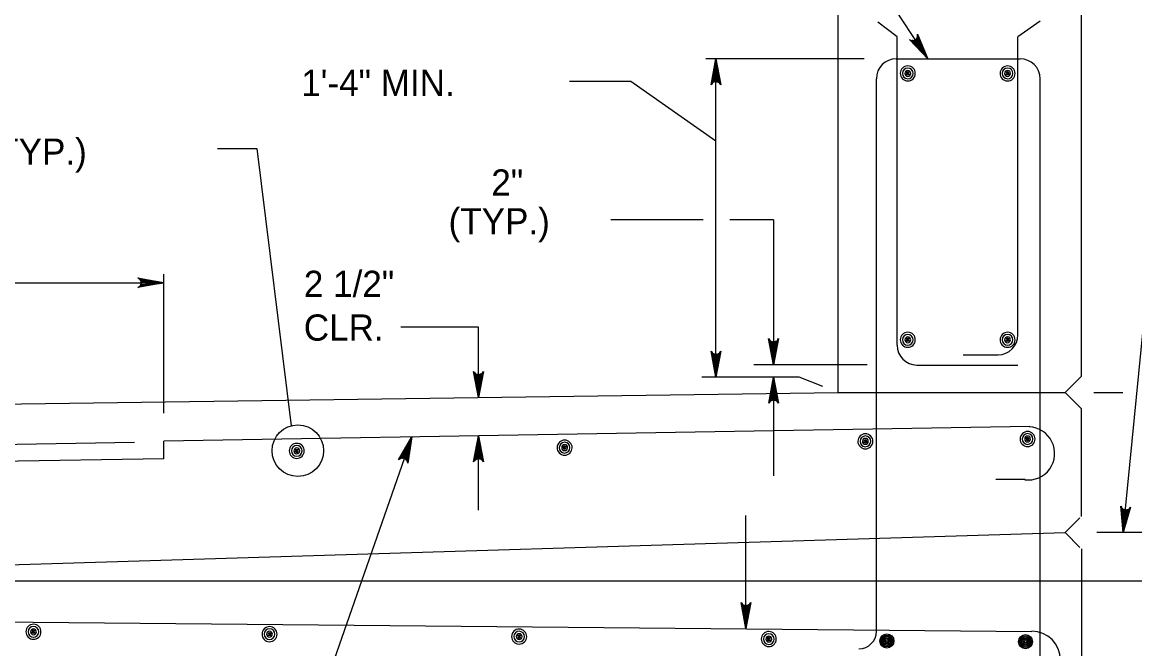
# Model space of a CAD drawing. Extents: x 639331 to 643089, y 299088 to 300975.
# Drawn here: x 641557.2 to 641684.5, y 300072.9 to 300144.6 of the extents above; entities that cross this region are included whole.
import ezdxf

# ---------------------------------------------------------------- set-up
doc = ezdxf.new("R2010")
doc.units = 0
doc.layers.add('1', color=7, linetype='Continuous')

msp = doc.modelspace()

# ---------------------------------------------------------------- linework, layer by layer
at = {"layer": '1'}
for p, q in [((641650.53, 300102.25), (641650.53, 300198.24)), ((641678.38, 300104.1), (641678.38, 300198.07)), ((641660.8, 300140.43), (641653.58, 300151.49)), ((641657.28, 300142.94), (641655.09, 300144.61)), ((641673.65, 300144.73), (641671.12, 300142.94)), ((641657.28, 300107.67), (641657.28, 300142.94)), ((641671.12, 300108.85), (641671.12, 300142.94)), ((641653.54, 300140.43), (641635.4, 300140.43)), ((641636.56, 300104.01), (641636.56, 300140.43)), ((641657.2, 300140.43), (641671.37, 300140.43)), ((641658.41, 300138.98), (641658.41, 300138.98)), ((641669.83, 300138.98), (641669.83, 300138.98)), ((641626.84, 300137.83), (641619.81, 300137.83)), ((641636.56, 300131.01), (641626.84, 300137.83)), ((641654.92, 300074.93), (641654.92, 300138.15)), ((641658.51, 300138.76), (641658.51, 300138.76)), ((641659.04, 300138.91), (641659.04, 300138.91)), ((641670.46, 300138.91), (641670.46, 300138.91)), ((641673.65, 300126.04), (641673.65, 300138.15)), ((641579.53, 300130.17), (641584.04, 300130.17)), ((641584.04, 300130.17), (641587.96, 300098.44)), ((641673.65, 300072.04), (641673.65, 300126.04)), ((641683.14, 300086.22), (641686.74, 300122.63)), ((641635.11, 300122.02), (641624.52, 300122.02)), ((641643.15, 300122.02), (641638.16, 300122.02)), ((641643.15, 300122.02), (641643.15, 300105.43)), ((641516.77, 300114.81), (641573.41, 300114.81)), ((641573.41, 300099.89), (641573.41, 300115.77)), ((641609.4, 300109.73), (641600.52, 300109.73)), ((641609.4, 300101.68), (641609.4, 300109.73)), ((641658.41, 300108.5), (641658.41, 300108.5)), ((641659.04, 300108.43), (641659.04, 300108.43)), ((641669.83, 300108.5), (641669.83, 300108.5)), ((641670.46, 300108.43), (641670.46, 300108.43)), ((641664.85, 300106.57), (641668.84, 300106.57)), ((641653.85, 300105.43), (641640.91, 300105.43)), ((641659.56, 300105.39), (641671.12, 300105.39)), ((641646.1, 300104.01), (641634.94, 300104.01)), ((641643.16, 300104.01), (641643.16, 300092.72)), ((641648.8, 300102.93), (641646.1, 300104.01)), ((641676.52, 300102.25), (641678.38, 300104.1)), ((641515.19, 300100.39), (641650.53, 300102.25)), ((641650.53, 300102.25), (641676.52, 300102.25)), ((641678.38, 300100.39), (641676.52, 300102.25)), ((641679.78, 300102.25), (641683.12, 300102.25)), ((641678.38, 300088.07), (641678.38, 300100.39)), ((641672.47, 300098.37), (641573.41, 300096.68)), ((641601.78, 300097.16), (641583.83, 300045.88)), ((641609.4, 300088.78), (641609.4, 300097.29)), ((641672.12, 300097.15), (641672.12, 300097.15)), ((641672.75, 300097.08), (641672.75, 300097.08)), ((641570.04, 300096.51), (641519.48, 300095.7)), ((641573.41, 300094.65), (641573.41, 300096.68)), ((641588.5, 300095.78), (641588.5, 300095.78)), ((641589.13, 300095.71), (641589.13, 300095.71)), ((641619.14, 300096.16), (641619.14, 300096.16)), ((641619.78, 300096.09), (641619.78, 300096.09)), ((641653.56, 300096.87), (641653.56, 300096.87)), ((641654.19, 300096.8), (641654.19, 300096.8)), ((641573.41, 300094.65), (641518.57, 300093.81)), ((641671.96, 300092.29), (641668.59, 300092.29)), ((641639.99, 300075.24), (641639.99, 300088.18)), ((641676.52, 300086.22), (641678.21, 300087.9)), ((641513.45, 300081.27), (641676.52, 300086.22)), ((641678.21, 300084.53), (641676.52, 300086.22)), ((641692.63, 300086.22), (641680.15, 300086.22)), ((641678.38, 300084.36), (641678.38, 300067.43)), ((641707.6, 300080.65), (641521.78, 300080.65)), ((641598.55, 300080.65), (641577.18, 300080.65)), ((641663.05, 300080.65), (641602.33, 300080.65)), ((641482.52, 300076.68), (641672.69, 300074.92)), ((641558.38, 300075.09), (641558.38, 300075.09)), ((641559.01, 300075.02), (641559.01, 300075.02)), ((641584.96, 300074.76), (641584.96, 300074.76)), ((641585.6, 300074.81), (641585.6, 300074.81)), ((641613.95, 300074.54), (641613.95, 300074.54)), ((641614.58, 300074.47), (641614.58, 300074.47)), ((641642.51, 300074.26), (641642.51, 300074.26)), ((641643.14, 300074.19), (641643.14, 300074.19))]:
    msp.add_line(p, q, dxfattribs=at)
for points in [[(641660.8, 300140.43), (641658.7, 300142.62), (641658.83, 300142.57), (641658.96, 300142.52), (641659.08, 300142.52), (641659.2, 300142.53), (641659.29, 300142.57), (641659.38, 300142.61), (641659.46, 300142.68), (641659.53, 300142.75), (641659.58, 300142.85), (641659.63, 300142.95), (641659.64, 300143.09), (641659.64, 300143.23), (641660.8, 300140.43), (641659.64, 300143.09), (641659.63, 300142.95), (641660.8, 300140.43), (641659.58, 300142.85), (641659.53, 300142.75), (641660.8, 300140.43), (641659.46, 300142.68), (641659.38, 300142.61), (641660.8, 300140.43), (641659.29, 300142.57), (641659.2, 300142.53), (641660.8, 300140.43), (641659.08, 300142.52), (641658.96, 300142.52), (641660.8, 300140.43), (641658.83, 300142.57)], [(641636.56, 300140.43), (641637.12, 300137.45), (641637.04, 300137.56), (641636.96, 300137.68), (641636.86, 300137.74), (641636.76, 300137.8), (641636.66, 300137.81), (641636.56, 300137.83), (641636.46, 300137.81), (641636.36, 300137.8), (641636.26, 300137.74), (641636.16, 300137.68), (641636.08, 300137.56), (641636, 300137.45), (641636.56, 300140.43), (641636.08, 300137.56), (641636.16, 300137.68), (641636.56, 300140.43), (641636.26, 300137.74), (641636.36, 300137.8), (641636.56, 300140.43), (641636.46, 300137.81), (641636.56, 300137.83), (641636.56, 300140.43), (641636.66, 300137.81), (641636.76, 300137.8), (641636.56, 300140.43), (641636.86, 300137.74), (641636.96, 300137.68), (641636.56, 300140.43), (641637.04, 300137.56)], [(641573.41, 300114.81), (641570.43, 300114.25), (641570.54, 300114.33), (641570.66, 300114.41), (641570.72, 300114.51), (641570.78, 300114.61), (641570.8, 300114.71), (641570.81, 300114.81), (641570.8, 300114.91), (641570.78, 300115.01), (641570.72, 300115.11), (641570.66, 300115.21), (641570.54, 300115.29), (641570.43, 300115.37), (641573.41, 300114.81), (641570.54, 300115.29), (641570.66, 300115.21), (641573.41, 300114.81), (641570.72, 300115.11), (641570.78, 300115.01), (641573.41, 300114.81), (641570.8, 300114.91), (641570.81, 300114.81), (641573.41, 300114.81), (641570.8, 300114.71), (641570.78, 300114.61), (641573.41, 300114.81), (641570.72, 300114.51), (641570.66, 300114.41), (641573.41, 300114.81), (641570.54, 300114.33)], [(641643.15, 300105.43), (641642.59, 300108.41), (641642.67, 300108.3), (641642.75, 300108.18), (641642.85, 300108.12), (641642.95, 300108.06), (641643.05, 300108.05), (641643.15, 300108.03), (641643.25, 300108.05), (641643.35, 300108.06), (641643.45, 300108.12), (641643.55, 300108.18), (641643.63, 300108.3), (641643.71, 300108.41), (641643.15, 300105.43), (641643.63, 300108.3), (641643.55, 300108.18), (641643.15, 300105.43), (641643.45, 300108.12), (641643.35, 300108.06), (641643.15, 300105.43), (641643.25, 300108.05), (641643.15, 300108.03), (641643.15, 300105.43), (641643.05, 300108.05), (641642.95, 300108.06), (641643.15, 300105.43), (641642.85, 300108.12), (641642.75, 300108.18), (641643.15, 300105.43), (641642.67, 300108.3)], [(641636.56, 300104.01), (641636, 300106.99), (641636.08, 300106.88), (641636.16, 300106.76), (641636.26, 300106.7), (641636.36, 300106.64), (641636.46, 300106.62), (641636.56, 300106.61), (641636.66, 300106.62), (641636.76, 300106.64), (641636.86, 300106.7), (641636.96, 300106.76), (641637.04, 300106.88), (641637.12, 300106.99), (641636.56, 300104.01), (641637.04, 300106.88), (641636.96, 300106.76), (641636.56, 300104.01), (641636.86, 300106.7), (641636.76, 300106.64), (641636.56, 300104.01), (641636.66, 300106.62), (641636.56, 300106.61), (641636.56, 300104.01), (641636.46, 300106.62), (641636.36, 300106.64), (641636.56, 300104.01), (641636.26, 300106.7), (641636.16, 300106.76), (641636.56, 300104.01), (641636.08, 300106.88)], [(641609.4, 300101.68), (641608.84, 300104.67), (641608.92, 300104.55), (641609, 300104.44), (641609.1, 300104.38), (641609.2, 300104.32), (641609.3, 300104.3), (641609.4, 300104.28), (641609.5, 300104.3), (641609.6, 300104.32), (641609.7, 300104.38), (641609.8, 300104.44), (641609.88, 300104.55), (641609.96, 300104.67), (641609.4, 300101.68), (641609.88, 300104.55), (641609.8, 300104.44), (641609.4, 300101.68), (641609.7, 300104.38), (641609.6, 300104.32), (641609.4, 300101.68), (641609.5, 300104.3), (641609.4, 300104.28), (641609.4, 300101.68), (641609.3, 300104.3), (641609.2, 300104.32), (641609.4, 300101.68), (641609.1, 300104.38), (641609, 300104.44), (641609.4, 300101.68), (641608.92, 300104.55)], [(641643.16, 300104.01), (641643.72, 300101.02), (641643.64, 300101.14), (641643.56, 300101.25), (641643.46, 300101.31), (641643.36, 300101.37), (641643.26, 300101.39), (641643.16, 300101.41), (641643.06, 300101.39), (641642.96, 300101.37), (641642.86, 300101.31), (641642.76, 300101.25), (641642.68, 300101.14), (641642.6, 300101.02), (641643.16, 300104.01), (641642.68, 300101.14), (641642.76, 300101.25), (641643.16, 300104.01), (641642.86, 300101.31), (641642.96, 300101.37), (641643.16, 300104.01), (641643.06, 300101.39), (641643.16, 300101.41), (641643.16, 300104.01), (641643.26, 300101.39), (641643.36, 300101.37), (641643.16, 300104.01), (641643.46, 300101.31), (641643.56, 300101.25), (641643.16, 300104.01), (641643.64, 300101.14)], [(641601.78, 300097.16), (641601.32, 300094.16), (641601.28, 300094.3), (641601.24, 300094.43), (641601.17, 300094.52), (641601.1, 300094.61), (641601.01, 300094.66), (641600.92, 300094.71), (641600.82, 300094.72), (641600.72, 300094.74), (641600.6, 300094.72), (641600.49, 300094.69), (641600.38, 300094.61), (641600.26, 300094.53), (641601.78, 300097.16), (641600.38, 300094.61), (641600.49, 300094.69), (641601.78, 300097.16), (641600.6, 300094.72), (641600.72, 300094.74), (641601.78, 300097.16), (641600.82, 300094.72), (641600.92, 300094.71), (641601.78, 300097.16), (641601.01, 300094.66), (641601.1, 300094.61), (641601.78, 300097.16), (641601.17, 300094.52), (641601.24, 300094.43), (641601.78, 300097.16), (641601.28, 300094.3)], [(641609.4, 300097.29), (641609.96, 300094.31), (641609.88, 300094.42), (641609.8, 300094.54), (641609.7, 300094.6), (641609.6, 300094.66), (641609.5, 300094.67), (641609.4, 300094.69), (641609.3, 300094.67), (641609.2, 300094.66), (641609.1, 300094.6), (641609, 300094.54), (641608.92, 300094.42), (641608.84, 300094.31), (641609.4, 300097.29), (641608.92, 300094.42), (641609, 300094.54), (641609.4, 300097.29), (641609.1, 300094.6), (641609.2, 300094.66), (641609.4, 300097.29), (641609.3, 300094.67), (641609.4, 300094.69), (641609.4, 300097.29), (641609.5, 300094.67), (641609.6, 300094.66), (641609.4, 300097.29), (641609.7, 300094.6), (641609.8, 300094.54), (641609.4, 300097.29), (641609.88, 300094.42)], [(641683.14, 300086.22), (641682.88, 300089.24), (641682.95, 300089.12), (641683.02, 300088.99), (641683.11, 300088.93), (641683.2, 300088.86), (641683.3, 300088.83), (641683.4, 300088.8), (641683.5, 300088.81), (641683.6, 300088.82), (641683.71, 300088.87), (641683.81, 300088.92), (641683.9, 300089.02), (641683.99, 300089.13), (641683.14, 300086.22), (641683.9, 300089.02), (641683.81, 300088.92), (641683.14, 300086.22), (641683.71, 300088.87), (641683.6, 300088.82), (641683.14, 300086.22), (641683.5, 300088.81), (641683.4, 300088.8), (641683.14, 300086.22), (641683.3, 300088.83), (641683.2, 300088.86), (641683.14, 300086.22), (641683.11, 300088.93), (641683.02, 300088.99), (641683.14, 300086.22), (641682.95, 300089.12)], [(641639.99, 300075.24), (641639.43, 300078.23), (641639.51, 300078.11), (641639.59, 300078), (641639.69, 300077.94), (641639.79, 300077.88), (641639.89, 300077.86), (641639.99, 300077.84), (641640.09, 300077.86), (641640.19, 300077.88), (641640.29, 300077.94), (641640.39, 300078), (641640.47, 300078.11), (641640.55, 300078.23), (641639.99, 300075.24), (641640.47, 300078.11), (641640.39, 300078), (641639.99, 300075.24), (641640.29, 300077.94), (641640.19, 300077.88), (641639.99, 300075.24), (641640.09, 300077.86), (641639.99, 300077.84), (641639.99, 300075.24), (641639.89, 300077.86), (641639.79, 300077.88), (641639.99, 300075.24), (641639.69, 300077.94), (641639.59, 300078), (641639.99, 300075.24), (641639.51, 300078.11)]]:
    msp.add_lwpolyline(points, dxfattribs=at)
for centre, radius in [((641588.73, 300095.59), 2.95), ((641656.12, 300073.82), 0.806), ((641656.12, 300073.82), 0.671), ((641656.12, 300073.82), 0.537), ((641656.12, 300073.82), 0.403), ((641656.12, 300073.82), 0.269), ((641671.98, 300073.74), 0.806), ((641671.98, 300073.74), 0.671), ((641671.98, 300073.74), 0.537), ((641671.98, 300073.74), 0.403), ((641656.12, 300073.82), 0.134), ((641671.98, 300073.74), 0.269), ((641671.98, 300073.74), 0.134)]:
    msp.add_circle(centre, radius, dxfattribs=at)
for centre, radius, start, end in [((641657.2, 300138.15), 2.28, 90, 180), ((641671.37, 300138.15), 2.28, 0, 90), ((641658.51, 300138.76), 0.861, 359.4377, 179.4377), ((641658.51, 300138.76), 0.614, 359.4377, 179.4377), ((641658.51, 300138.76), 0.336, 359.4377, 179.4377), ((641658.51, 300138.76), 0.17, 359.4377, 179.4377), ((641669.93, 300138.76), 0.861, 359.4377, 179.4377), ((641669.93, 300138.76), 0.614, 359.4377, 179.4377), ((641669.93, 300138.76), 0.336, 359.4377, 179.4377), ((641669.93, 300138.76), 0.17, 359.4377, 179.4377), ((641658.51, 300138.76), 0.861, 179.4377, 359.4377), ((641658.51, 300138.76), 0.614, 179.4377, 359.4377), ((641658.51, 300138.76), 0.336, 179.4377, 359.4377), ((641658.51, 300138.76), 0.17, 179.4377, 359.4377), ((641658.51, 300138.76), 0.0726, 359.4377, 179.4377), ((641658.51, 300138.76), 0.0726, 179.4377, 359.4377), ((641669.93, 300138.76), 0.861, 179.4377, 359.4377), ((641669.93, 300138.76), 0.614, 179.4377, 359.4377), ((641669.93, 300138.76), 0.336, 179.4377, 359.4377), ((641669.93, 300138.76), 0.17, 179.4377, 359.4377), ((641669.93, 300138.76), 0.0726, 359.4377, 179.4377), ((641669.93, 300138.76), 0.0726, 179.4377, 359.4377), ((641658.51, 300108.28), 0.861, 359.4377, 179.4377), ((641658.51, 300108.28), 0.614, 359.4377, 179.4377), ((641658.51, 300108.28), 0.336, 359.4377, 179.4377), ((641658.51, 300108.28), 0.17, 359.4377, 179.4377), ((641668.84, 300108.85), 2.28, 270, 0), ((641669.93, 300108.28), 0.861, 359.4377, 179.4377), ((641669.93, 300108.28), 0.614, 359.4377, 179.4377), ((641669.93, 300108.28), 0.336, 359.4377, 179.4377), ((641669.93, 300108.28), 0.17, 359.4377, 179.4377), ((641659.56, 300107.67), 2.28, 180, 270), ((641658.51, 300108.28), 0.861, 179.4377, 359.4377), ((641658.51, 300108.28), 0.614, 179.4377, 359.4377), ((641658.51, 300108.28), 0.336, 179.4377, 359.4377), ((641658.51, 300108.28), 0.17, 179.4377, 359.4377), ((641658.51, 300108.28), 0.0726, 359.4377, 179.4377), ((641658.51, 300108.28), 0.0726, 179.4377, 359.4377), ((641669.93, 300108.28), 0.861, 179.4377, 359.4377), ((641669.93, 300108.28), 0.614, 179.4377, 359.4377), ((641669.93, 300108.28), 0.336, 179.4377, 359.4377), ((641669.93, 300108.28), 0.17, 179.4377, 359.4377), ((641669.93, 300108.28), 0.0726, 359.4377, 179.4377), ((641669.93, 300108.28), 0.0726, 179.4377, 359.4377), ((641672.28, 300095.28), 3.04, 262.6165, 87.8158), ((641653.66, 300096.66), 0.861, 359.4377, 179.4377), ((641653.66, 300096.66), 0.614, 359.4377, 179.4377), ((641653.66, 300096.66), 0.336, 359.4377, 179.4377), ((641672.22, 300096.93), 0.861, 359.4377, 179.4377), ((641672.22, 300096.93), 0.861, 179.4377, 359.4377), ((641672.22, 300096.93), 0.614, 359.4377, 179.4377), ((641672.22, 300096.93), 0.614, 179.4377, 359.4377), ((641672.22, 300096.93), 0.336, 359.4377, 179.4377), ((641672.22, 300096.93), 0.336, 179.4377, 359.4377), ((641672.22, 300096.93), 0.17, 359.4377, 179.4377), ((641672.22, 300096.93), 0.17, 179.4377, 359.4377), ((641672.22, 300096.93), 0.0726, 359.4377, 179.4377), ((641672.22, 300096.93), 0.0726, 179.4377, 359.4377), ((641588.6, 300095.57), 0.861, 359.4377, 179.4377), ((641588.6, 300095.57), 0.614, 359.4377, 179.4377), ((641588.6, 300095.57), 0.336, 359.4377, 179.4377), ((641588.6, 300095.57), 0.17, 359.4377, 179.4377), ((641619.25, 300095.94), 0.861, 359.4377, 179.4377), ((641619.25, 300095.94), 0.861, 179.4377, 359.4377), ((641619.25, 300095.94), 0.614, 359.4377, 179.4377), ((641619.25, 300095.94), 0.614, 179.4377, 359.4377), ((641619.25, 300095.94), 0.336, 359.4377, 179.4377), ((641619.25, 300095.94), 0.336, 179.4377, 359.4377), ((641619.25, 300095.94), 0.17, 359.4377, 179.4377), ((641619.25, 300095.94), 0.17, 179.4377, 359.4377), ((641619.25, 300095.94), 0.0726, 359.4377, 179.4377), ((641619.25, 300095.94), 0.0726, 179.4377, 359.4377), ((641653.66, 300096.66), 0.861, 179.4377, 359.4377), ((641653.66, 300096.66), 0.614, 179.4377, 359.4377), ((641653.66, 300096.66), 0.336, 179.4377, 359.4377), ((641653.66, 300096.66), 0.17, 359.4377, 179.4377), ((641653.66, 300096.66), 0.17, 179.4377, 359.4377), ((641653.66, 300096.66), 0.0726, 359.4377, 179.4377), ((641653.66, 300096.66), 0.0726, 179.4377, 359.4377), ((641588.6, 300095.57), 0.861, 179.4377, 359.4377), ((641588.6, 300095.57), 0.614, 179.4377, 359.4377), ((641588.6, 300095.57), 0.336, 179.4377, 359.4377), ((641588.6, 300095.57), 0.17, 179.4377, 359.4377), ((641588.6, 300095.57), 0.0726, 359.4377, 179.4377), ((641588.6, 300095.57), 0.0726, 179.4377, 359.4377), ((641558.48, 300074.87), 0.861, 359.4377, 179.4377), ((641558.48, 300074.87), 0.614, 359.4377, 179.4377), ((641585.49, 300074.6), 0.861, 359.4377, 179.4377), ((641558.48, 300074.87), 0.861, 179.4377, 359.4377), ((641558.48, 300074.87), 0.614, 179.4377, 359.4377), ((641558.48, 300074.87), 0.336, 359.4377, 179.4377), ((641558.48, 300074.87), 0.336, 179.4377, 359.4377), ((641558.48, 300074.87), 0.17, 359.4377, 179.4377), ((641558.48, 300074.87), 0.17, 179.4377, 359.4377), ((641558.48, 300074.87), 0.0726, 359.4377, 179.4377), ((641558.48, 300074.87), 0.0726, 179.4377, 359.4377), ((641585.49, 300074.6), 0.861, 179.4377, 359.4377), ((641585.49, 300074.6), 0.614, 359.4377, 179.4377), ((641585.49, 300074.6), 0.614, 179.4377, 359.4377), ((641585.49, 300074.6), 0.336, 359.4377, 179.4377), ((641585.49, 300074.6), 0.336, 179.4377, 359.4377), ((641585.49, 300074.6), 0.17, 359.4377, 179.4377), ((641585.49, 300074.6), 0.17, 179.4377, 359.4377), ((641585.49, 300074.6), 0.0726, 359.4377, 179.4377), ((641585.49, 300074.6), 0.0726, 179.4377, 359.4377), ((641614.05, 300074.32), 0.861, 359.4377, 179.4377), ((641614.05, 300074.32), 0.861, 179.4377, 359.4377), ((641614.05, 300074.32), 0.614, 359.4377, 179.4377), ((641614.05, 300074.32), 0.614, 179.4377, 359.4377), ((641614.05, 300074.32), 0.336, 359.4377, 179.4377), ((641614.05, 300074.32), 0.336, 179.4377, 359.4377), ((641614.05, 300074.32), 0.17, 359.4377, 179.4377), ((641614.05, 300074.32), 0.17, 179.4377, 359.4377), ((641614.05, 300074.32), 0.0726, 359.4377, 179.4377), ((641614.05, 300074.32), 0.0726, 179.4377, 359.4377), ((641642.61, 300074.04), 0.861, 359.4377, 179.4377), ((641642.61, 300074.04), 0.861, 179.4377, 359.4377), ((641642.61, 300074.04), 0.614, 359.4377, 179.4377), ((641642.61, 300074.04), 0.614, 179.4377, 359.4377), ((641642.61, 300074.04), 0.336, 359.4377, 179.4377), ((641642.61, 300074.04), 0.336, 179.4377, 359.4377), ((641642.61, 300074.04), 0.17, 359.4377, 179.4377), ((641642.61, 300074.04), 0.17, 179.4377, 359.4377), ((641642.61, 300074.04), 0.0726, 359.4377, 179.4377), ((641642.61, 300074.04), 0.0726, 179.4377, 359.4377), ((641652.92, 300074.93), 2, 270, 0), ((641672.69, 300071.64), 3.29, 270.6257, 89.91)]:
    msp.add_arc(centre, radius, start, end, dxfattribs=at)

# ---------------------------------------------------------------- texts
for s, p in [('1\'-4" MIN.', (641589.11, 300136.17)), ('#4 @ 12" (TYP.)', (641535.23, 300128.31)), ('2"', (641610.86, 300124.78)), ('(TYP.)', (641605.97, 300120.34)), ('2 1/2"', (641589.41, 300113.18)), ('CLR.', (641589.41, 300108.18))]:
    msp.add_text(s, height=3, dxfattribs=at).set_placement(p)

doc.saveas('drawing.dxf')
